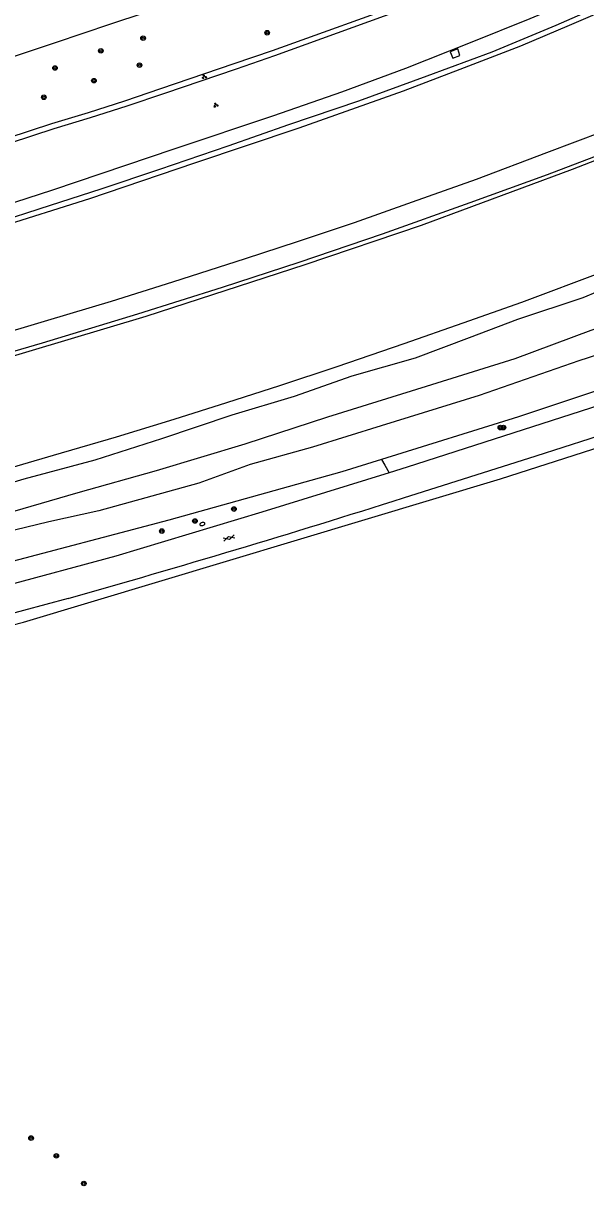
# Model space of a CAD drawing. Extents: x 132994 to 136000, y 393499 to 395512.
# Drawn here: x 135023.4 to 135121.3, y 393966.9 to 394169.4 of the extents above; entities that cross this region are included whole.
import ezdxf

# ---------------------------------------------------------------- set-up
doc = ezdxf.new("R2010")
doc.units = 0
for name, color, linetype in [('gg-knt-BGT kruinlijn', 7, 'Continuous'), ('gg-knt-bovenkant onderkant talud', 7, 'Continuous'), ('gg-knt-bronhoudergrens', 7, 'Continuous'), ('gg-knt-verharding', 7, 'Continuous'), ('gg-kntw-bovenkant insteek waterloop', 7, 'Continuous'), ('gt-grn-groengrens', 7, 'Continuous'), ('gt-symb-boom', 7, 'Continuous'), ('gt-symb-brandkraan', 7, 'Continuous'), ('gt-symb-gesloten verharding', 7, 'Continuous'), ('gt-symb-groenvak', 7, 'Continuous'), ('gx-grn-maaiveld', 7, 'Continuous')]:
    doc.layers.add(name, color=color, linetype=linetype)

# ---------------------------------------------------------------- blocks, each defined once
blk = doc.blocks.new('gt0-GESVH1')
at = {"layer": 'gt-symb-gesloten verharding'}
for p, q in [((-0.99, -0.26), (0.01, 0.24)), ((0.01, -0.26), (-0.99, 0.24)), ((0.01, 0.24), (1.01, -0.26)), ((1.01, 0.24), (0.01, -0.26))]:
    blk.add_line(p, q, dxfattribs=at)
blk = doc.blocks.new('gt0-BOOM')
at = {"layer": 'gt-symb-boom'}
for radius in [0.4, 0.2]:
    blk.add_circle((0, 0), radius, dxfattribs=at)
blk = doc.blocks.new('gt0-BR')
at = {"layer": 'gt-symb-brandkraan'}
for centre, radius, start, end in [((-0.24, 0), 0.206, 107.5669, 252.4331), ((0.6, -2.66), 3, 106.892, 107.5669), ((0, -0.69), 0.938, 73.108, 106.892), ((-0.6, -2.66), 3, 72.4331, 73.108), ((0.24, 0), 0.206, 287.567, 72.4331), ((0.6, 2.66), 3, 252.4331, 253.108), ((0, 0.69), 0.938, 253.108, 286.8921), ((-0.6, 2.66), 3, 286.8921, 287.567)]:
    blk.add_arc(centre, radius, start, end, dxfattribs=at)
blk = doc.blocks.new('gt0-GRVAK')
at = {"layer": 'gt-symb-groenvak'}
for p, q in [((-0.11, 0.19), (-0.23, 0.24)), ((-0.18, 0.15), (0.09, 0.15)), ((-0.09, 0.21), (-0.16, 0.32)), ((-0.05, 0.21), (-0.05, 0.39)), ((0, 0.21), (0.06, 0.32)), ((0.01, 0.19), (0.13, 0.24)), ((0.26, -0.05), (0.2, 0.06)), ((0.3, -0.05), (0.3, 0.13)), ((0.35, -0.05), (0.41, 0.06)), ((-0.25, -0.23), (-0.36, -0.18)), ((-0.32, -0.26), (-0.05, -0.26)), ((-0.23, -0.21), (-0.29, -0.1)), ((-0.18, -0.2), (-0.18, -0.02)), ((-0.14, -0.21), (-0.07, -0.1)), ((-0.12, -0.23), (0, -0.18)), ((0.24, -0.07), (0.12, -0.02)), ((0.17, -0.11), (0.44, -0.11)), ((0.37, -0.07), (0.49, -0.02))]:
    blk.add_line(p, q, dxfattribs=at)

msp = doc.modelspace()

# ---------------------------------------------------------------- linework, layer by layer
at = {"layer": 'gg-knt-BGT kruinlijn'}
for p, q in [((135120.9, 394121.68), (135130.27, 394125.62)), ((135109.5, 394117.91), (135120.9, 394121.68)), ((135101.11, 394114.67), (135109.5, 394117.91)), ((135091.68, 394111.15), (135101.11, 394114.67)), ((135080.67, 394108.03), (135091.68, 394111.15)), ((135070.67, 394104.49), (135080.67, 394108.03)), ((135059.78, 394101.2), (135070.67, 394104.49)), ((135047.58, 394097.11), (135059.78, 394101.2)), ((135035.96, 394093.39), (135047.58, 394097.11)), ((135023.58, 394090.06), (135035.96, 394093.39)), ((135011.36, 394086.39), (135023.58, 394090.06))]:
    msp.add_line(p, q, dxfattribs=at)
for points in [[(135047.37, 394158.06), (135060.16, 394162.4), (135066.82, 394164.71), (135091.38, 394173.58), (135097.55, 394176.02), (135120.48, 394185.79)], [(135101.9, 394176.79), (135097.93, 394175.09), (135091.71, 394172.64), (135067.15, 394163.77), (135060.49, 394161.45), (135048.02, 394157.22)], [(135000, 394142.96), (135009.3, 394145.71), (135028.44, 394151.99), (135034.8, 394153.92), (135041.13, 394155.94), (135047.37, 394158.06)], [(135048.02, 394157.22), (135041.44, 394154.99), (135035.1, 394152.97), (135028.74, 394151.04), (135009.6, 394144.76), (135000, 394141.92)]]:
    msp.add_lwpolyline(points, dxfattribs=at)
at = {"layer": 'gg-knt-bovenkant onderkant talud'}
for points in [[(135095.21, 394189.46), (135089.36, 394187.03), (135081.54, 394183.97), (135066.64, 394178.39), (135059.51, 394175.95), (135051.94, 394173.62), (135044.4, 394171.21), (135038.65, 394169.27)], [(135038.65, 394169.27), (135029, 394166.02), (135017.27, 394162.14), (135013.95, 394161.05)]]:
    msp.add_lwpolyline(points, dxfattribs=at)
at = {"layer": 'gg-knt-bronhoudergrens'}
msp.add_lwpolyline([(134920.13, 394042.16), (134965.08, 394050.09), (135023.5, 394065.12), (135106.47, 394090.09), (135138.65, 394100.39)], dxfattribs=at)
at = {"layer": 'gg-knt-verharding'}
for points in [[(135133.88, 394106.15), (135090.27, 394092.12), (135087.11, 394091.14)], [(135089.61, 394086.75), (135112.73, 394094.07), (135126.79, 394098.62), (135140.82, 394103.23)], [(135087.11, 394091.14), (135064.94, 394084.26), (135039.56, 394076.59), (135019.8, 394071.23), (135000, 394066.04)], [(135031.23, 394069.24), (135015.63, 394065.06), (135000, 394060.98)]]:
    msp.add_lwpolyline(points, dxfattribs=at)
msp.add_arc((134525.26, 395862.53), 1863.3, 285.75635, 287.63043, dxfattribs=at)
at = {"layer": 'gg-kntw-bovenkant insteek waterloop'}
for points in [[(135256.63, 394156.57), (135256.74, 394156.01), (135256.71, 394155.41), (135256.52, 394154.83), (135256.03, 394153.97), (135255.65, 394153.49), (135255.22, 394153.07), (135252.6, 394152.25), (135235.99, 394146.34), (135212.4, 394137.3), (135185.94, 394126.89), (135162.81, 394118.67), (135109.65, 394100.89), (135085.79, 394093.46)], [(135085.79, 394093.46), (135078.91, 394091.32), (135048.75, 394082.88), (135018.39, 394074.88), (135000, 394070.44)]]:
    msp.add_lwpolyline(points, dxfattribs=at)
at = {"layer": 'gt-grn-groengrens'}
for p, q in [((135085.79, 394093.46), (135086.38, 394092.43)), ((135086.38, 394092.43), (135087.11, 394091.14))]:
    msp.add_line(p, q, dxfattribs=at)
at = {"layer": 'gx-grn-maaiveld'}
for points in [[(134945.77, 394113.31), (134962.35, 394117.45), (134981.85, 394122.79), (135002.38, 394128.71), (135018.81, 394133.8), (135035.03, 394138.91), (135053.29, 394145.11), (135071.48, 394151.24), (135089.6, 394157.67), (135099.49, 394161.42), (135110.01, 394165.5), (135118.52, 394169.12), (135129.36, 394173.83), (135141.98, 394179.34), (135152.27, 394184.06), (135162.88, 394188.99), (135172.3, 394193.47), (135182.21, 394198.27), (135194.3, 394204.4), (135204.86, 394209.88), (135216.92, 394216.33), (135230.75, 394223.76), (135242.69, 394230.27), (135243.84, 394230.97)], [(134943.98, 394091.52), (134962.07, 394095.63), (134987.61, 394102.11), (135017.61, 394110.26), (135044.84, 394118.42), (135072.48, 394127.39), (135092.76, 394134.25), (135119.02, 394144.01), (135145.13, 394154.18), (135169.49, 394164.21), (135187.05, 394171.8), (135202.72, 394178.94), (135221.33, 394187.58), (135246.39, 394200.08), (135262.83, 394208.53), (135270.35, 394212.53)], [(134944.03, 394092.42), (134959.78, 394096.01), (134975.76, 394099.84), (134992.56, 394104.2), (135011.66, 394109.36), (135026.79, 394113.76), (135043.36, 394118.8), (135058.09, 394123.45), (135071.44, 394127.82), (135085.99, 394132.74), (135101.19, 394138.21), (135114.69, 394143.1), (135126.4, 394147.55), (135137.44, 394151.91), (135149.31, 394156.61), (135160.67, 394161.3), (135174.11, 394167.12), (135189.74, 394174.05), (135203.4, 394180.16), (135218.66, 394187.35), (135238.72, 394197.13), (135256.74, 394206.27), (135269.5, 394212.93)], [(135000, 394131.61), (135013.18, 394135.43), (135028.6, 394140.43), (135049.72, 394147.59), (135067.03, 394153.34), (135078.87, 394157.51), (135090.03, 394161.64), (135101.3, 394166.11), (135111.64, 394170.29), (135125.98, 394176.32), (135140.86, 394183.04), (135148.58, 394186.37), (135157.96, 394190.59), (135166.75, 394194.46), (135178.06, 394199.99), (135178.71, 394200.64), (135179.17, 394201.68), (135179.14, 394202.81), (135179.23, 394205.71)], [(135236.65, 394174.5), (135225.51, 394169.19), (135213.39, 394163.51), (135201.72, 394158.14), (135191.9, 394153.78), (135180.2, 394148.65), (135169.4, 394144.1), (135158.87, 394139.69), (135149.54, 394135.91), (135138.59, 394131.57), (135124.36, 394126.12), (135110.15, 394120.82), (135099.93, 394117.18), (135089.67, 394113.58), (135078.01, 394109.6), (135068.01, 394106.3), (135058.8, 394103.34), (135049.67, 394100.43), (135039.61, 394097.35), (135028.63, 394094.13), (135018.91, 394091.31)], [(134944.54, 394096.12), (134958.07, 394099.07), (134972.03, 394102.54), (134981.7, 394104.95), (134992.3, 394107.65), (135005.8, 394111.33), (135017.42, 394114.65), (135027.72, 394117.7), (135038.81, 394121.01), (135049.45, 394124.42), (135062.14, 394128.45), (135071.19, 394131.44), (135081.07, 394134.73), (135091.2, 394138.34), (135102.33, 394142.3), (135114.55, 394146.92), (135124.42, 394150.63), (135136.02, 394155.18), (135146.24, 394159.18), (135156.35, 394163.27), (135167.16, 394167.9), (135179.01, 394173.06)], [(135125.84, 394173.29), (135116.1, 394169.05), (135104.98, 394164.43), (135093.68, 394160.22), (135081.81, 394155.88), (135069.63, 394151.74), (135059.06, 394148.01), (135047.18, 394143.99), (135036.93, 394140.53), (135028.15, 394137.67), (135017.71, 394134.34), (135006.65, 394130.95), (134996.46, 394127.93), (134985.8, 394124.85), (134975.66, 394122), (134964.97, 394119.07), (134952.76, 394115.87), (134945.82, 394114.23)], [(135257.86, 394170.88), (135249.35, 394167.05), (135238.7, 394162.25), (135226.55, 394157.28), (135214.88, 394152.03), (135201.61, 394146.75), (135191.28, 394142.6), (135180.09, 394137.96), (135168.77, 394133.2), (135157.11, 394128.82), (135145.94, 394124.38), (135133.18, 394119.73), (135122.21, 394115.9), (135109, 394110.99), (135093.58, 394106.18), (135076.39, 394100.82), (135062.02, 394096.14), (135046.6, 394091.48), (135032.93, 394087.63), (135018.33, 394083.41)], [(135097.72, 394164.48), (135098.2, 394163.36), (135099.43, 394163.85), (135099.05, 394164.97), (135097.72, 394164.48)], [(135253.98, 394159.68), (135252.69, 394159.58), (135249.05, 394158.44), (135245.21, 394156.83), (135239.54, 394154.39), (135230.54, 394150.71), (135220.64, 394146.78), (135200.44, 394138.23), (135176.08, 394129.23), (135166.07, 394125.68), (135145.85, 394119.19), (135128.61, 394113.37), (135120.13, 394110.65), (135102.77, 394104.59), (135085.71, 394099.28), (135073.77, 394095.57), (135062.92, 394092.57), (135053.98, 394089.29), (135036.62, 394084.5), (135027.88, 394082.59), (135007.97, 394077.78), (134996.08, 394075.19)]]:
    msp.add_lwpolyline(points, dxfattribs=at)

# ---------------------------------------------------------------- block references
at = {"layer": 'gt-symb-boom'}
for p in [(135065.89, 394167.79), (135044.3, 394166.84), (135036.95, 394164.63), (135028.96, 394161.65), (135043.68, 394162.14), (135035.74, 394159.44), (135027.03, 394156.55), (135106.48, 394099), (135107, 394099), (135060.1, 394084.81), (135053.32, 394082.73), (135047.55, 394080.97), (135024.8, 393975.22), (135029.2, 393972.13), (135033.98, 393967.32)]:
    msp.add_blockref('gt0-BOOM', p, dxfattribs=at)
at = {"layer": 'gt-symb-brandkraan', "rotation": -163.9758903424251}
msp.add_blockref('gt0-BR', (135054.62, 394082.2), dxfattribs=at)
at = {"layer": 'gt-symb-gesloten verharding', "rotation": 16.67729392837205}
msp.add_blockref('gt0-GESVH1', (135059.24, 394079.77), dxfattribs=at)
at = {"layer": 'gt-symb-groenvak'}
for p in [(135054.94, 394160.11), (135056.94, 394155.16)]:
    msp.add_blockref('gt0-GRVAK', p, dxfattribs=at)

doc.saveas('drawing.dxf')
